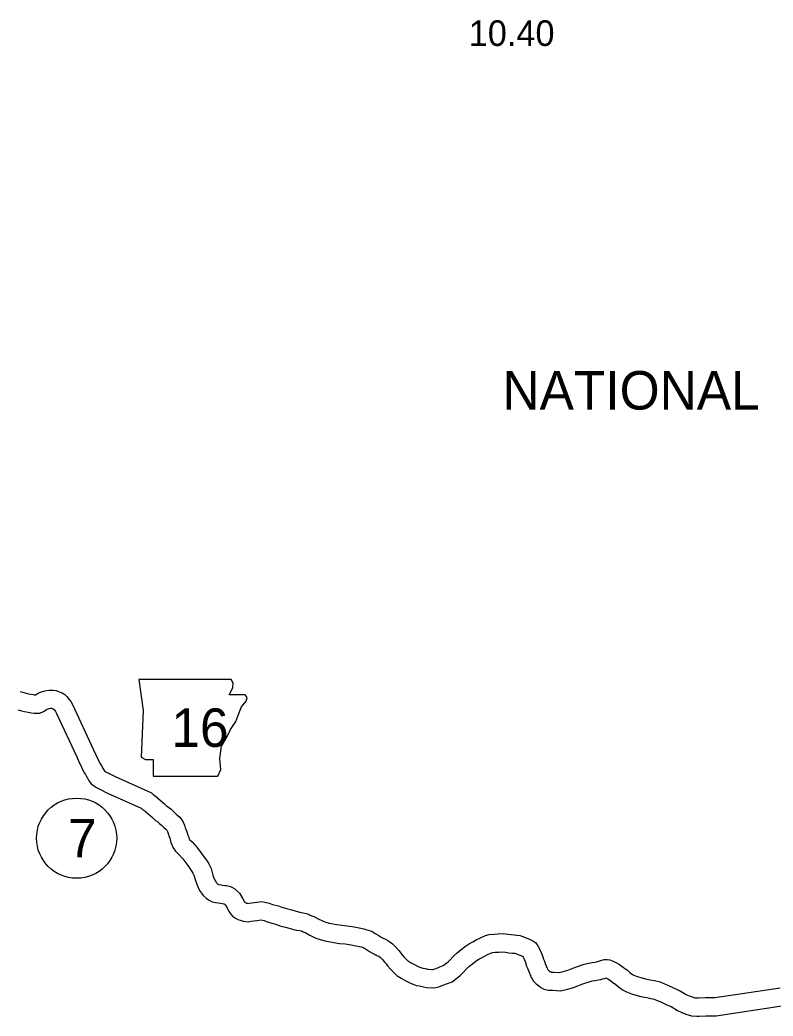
# Model space of a CAD drawing. Extents: x -939622 to -934245, y 1383184 to 1385301.
# Drawn here: x -935270.12 to -935232.91, y 1383997.19 to 1384046.43 of the extents above; entities that cross this region are included whole.
import ezdxf

# ---------------------------------------------------------------- set-up
doc = ezdxf.new("R2010")
doc.units = 0
for name, color, linetype in [('Level 10', 7, 'Continuous'), ('Level 21', 7, 'Continuous'), ('Level 25', 7, 'Continuous'), ('Level 27', 7, 'Continuous'), ('Level 8', 7, 'Continuous')]:
    doc.layers.add(name, color=color, linetype=linetype)

msp = doc.modelspace()

# ---------------------------------------------------------------- linework, layer by layer
at = {"layer": 'Level 10'}
for points in [[(-935270.113, 1384013.228), (-935269.991, 1384013.199), (-935269.802, 1384013.153), (-935269.686, 1384013.119), (-935269.571, 1384013.098), (-935269.449, 1384013.082), (-935269.413, 1384013.072), (-935269.356, 1384013.069), (-935269.349, 1384013.069), (-935269.21, 1384013.152), (-935269.093, 1384013.203), (-935268.879, 1384013.275), (-935268.675, 1384013.305), (-935268.486, 1384013.307), (-935268.331, 1384013.28), (-935268.218, 1384013.242), (-935268.128, 1384013.207), (-935268.035, 1384013.164), (-935267.902, 1384013.087), (-935267.801, 1384012.988), (-935267.747, 1384012.923), (-935267.687, 1384012.848), (-935267.603, 1384012.738), (-935267.506, 1384012.564), (-935266.494, 1384010.382), (-935266.369, 1384010.104), (-935266.315, 1384009.992), (-935266.266, 1384009.904), (-935266.186, 1384009.726), (-935266.147, 1384009.661), (-935266.095, 1384009.573), (-935266.039, 1384009.467), (-935265.999, 1384009.408), (-935265.955, 1384009.324), (-935265.954, 1384009.322), (-935265.915, 1384009.295), (-935265.87, 1384009.265), (-935265.833, 1384009.245), (-935265.781, 1384009.215), (-935265.404, 1384009.029), (-935263.619, 1384008.226), (-935263.51, 1384008.123), (-935263.428, 1384008.073), (-935263.317, 1384007.983), (-935263.19, 1384007.861), (-935262.981, 1384007.678), (-935262.86, 1384007.572), (-935262.78, 1384007.518), (-935262.651, 1384007.418), (-935262.486, 1384007.261), (-935262.401, 1384007.178), (-935262.313, 1384007.1), (-935262.223, 1384007.021), (-935262.133, 1384006.904), (-935262.05, 1384006.782), (-935261.99, 1384006.632), (-935261.946, 1384006.503), (-935261.914, 1384006.432), (-935261.853, 1384006.245), (-935261.824, 1384006.141), (-935261.775, 1384006.031), (-935261.771, 1384005.993), (-935261.753, 1384005.952), (-935261.734, 1384005.924), (-935261.614, 1384005.8), (-935261.376, 1384005.539), (-935261.093, 1384005.161), (-935260.873, 1384004.844), (-935260.789, 1384004.714), (-935260.674, 1384004.486), (-935260.587, 1384004.158), (-935260.537, 1384004.015), (-935260.46, 1384003.86), (-935260.424, 1384003.806), (-935260.4, 1384003.776), (-935260.335, 1384003.716), (-935260.312, 1384003.698), (-935260.311, 1384003.698), (-935260.279, 1384003.691), (-935260.182, 1384003.675), (-935260.102, 1384003.665), (-935259.998, 1384003.653), (-935259.922, 1384003.64), (-935259.841, 1384003.633), (-935259.718, 1384003.598), (-935259.616, 1384003.552), (-935259.493, 1384003.476), (-935259.276, 1384003.268), (-935259.102, 1384002.991), (-935259.021, 1384002.838), (-935259.003, 1384002.812), (-935258.996, 1384002.807), (-935258.981, 1384002.799), (-935258.937, 1384002.784)], [(-935270.201, 1384012.324), (-935270.035, 1384012.284), (-935269.898, 1384012.243), (-935269.712, 1384012.208), (-935269.624, 1384012.197), (-935269.552, 1384012.178), (-935269.416, 1384012.171), (-935269.294, 1384012.161), (-935269.136, 1384012.173), (-935268.952, 1384012.255), (-935268.875, 1384012.304), (-935268.798, 1384012.35), (-935268.771, 1384012.362), (-935268.669, 1384012.396), (-935268.604, 1384012.405), (-935268.558, 1384012.406), (-935268.551, 1384012.405), (-935268.526, 1384012.396), (-935268.483, 1384012.379), (-935268.454, 1384012.366), (-935268.446, 1384012.356), (-935268.396, 1384012.294), (-935268.358, 1384012.243), (-935268.308, 1384012.154), (-935267.313, 1384010.008), (-935267.185, 1384009.724), (-935267.115, 1384009.58), (-935267.072, 1384009.501), (-935266.985, 1384009.308), (-935266.92, 1384009.199), (-935266.88, 1384009.133), (-935266.813, 1384009.006), (-935266.773, 1384008.946), (-935266.725, 1384008.857), (-935266.682, 1384008.793), (-935266.598, 1384008.68), (-935266.502, 1384008.608), (-935266.425, 1384008.553), (-935266.336, 1384008.494), (-935266.276, 1384008.461), (-935266.208, 1384008.421), (-935265.788, 1384008.214), (-935264.126, 1384007.467), (-935264.059, 1384007.404), (-935263.994, 1384007.364), (-935263.948, 1384007.336), (-935263.913, 1384007.307), (-935263.797, 1384007.198), (-935263.575, 1384007.001), (-935263.411, 1384006.859), (-935263.309, 1384006.789), (-935263.238, 1384006.734), (-935263.111, 1384006.613), (-935263.014, 1384006.518), (-935262.908, 1384006.424), (-935262.882, 1384006.402), (-935262.862, 1384006.376), (-935262.848, 1384006.355), (-935262.834, 1384006.32), (-935262.784, 1384006.173), (-935262.754, 1384006.107), (-935262.715, 1384005.988), (-935262.657, 1384005.77), (-935262.541, 1384005.509), (-935262.432, 1384005.352), (-935262.271, 1384005.185), (-935262.071, 1384004.965), (-935261.823, 1384004.634), (-935261.621, 1384004.343), (-935261.571, 1384004.265), (-935261.52, 1384004.164), (-935261.448, 1384003.893), (-935261.368, 1384003.665), (-935261.241, 1384003.407), (-935261.148, 1384003.27), (-935261.057, 1384003.158), (-935260.915, 1384003.028), (-935260.793, 1384002.933), (-935260.618, 1384002.845), (-935260.452, 1384002.807), (-935260.308, 1384002.784), (-935260.208, 1384002.772), (-935260.126, 1384002.762), (-935260.04, 1384002.747), (-935260.032, 1384002.746), (-935259.978, 1384002.695), (-935259.883, 1384002.542), (-935259.791, 1384002.367), (-935259.699, 1384002.237), (-935259.607, 1384002.133), (-935259.469, 1384002.041), (-935259.351, 1384001.973), (-935259.22, 1384001.93)], [(-935258.929, 1384002.782), (-935258.891, 1384002.768), (-935258.854, 1384002.765), (-935258.792, 1384002.772), (-935258.682, 1384002.784), (-935258.532, 1384002.812), (-935258.163, 1384002.862), (-935258.013, 1384002.825), (-935257.796, 1384002.773), (-935257.632, 1384002.712), (-935257.348, 1384002.635), (-935257.184, 1384002.583), (-935257.019, 1384002.524), (-935256.681, 1384002.44), (-935256.462, 1384002.371), (-935256.293, 1384002.323), (-935256.13, 1384002.304), (-935255.981, 1384002.265), (-935255.858, 1384002.227), (-935255.802, 1384002.204), (-935255.736, 1384002.17), (-935255.592, 1384002.108), (-935255.388, 1384001.994), (-935255.207, 1384001.912), (-935255.133, 1384001.881), (-935255.059, 1384001.857), (-935254.844, 1384001.788), (-935254.462, 1384001.721), (-935254.213, 1384001.68), (-935253.941, 1384001.66), (-935253.598, 1384001.605), (-935253.353, 1384001.556), (-935253.118, 1384001.511), (-935252.98, 1384001.464), (-935252.729, 1384001.382), (-935252.564, 1384001.274), (-935252.392, 1384001.17), (-935252.297, 1384001.116), (-935252.141, 1384001.036), (-935252.06, 1384000.992), (-935251.937, 1384000.929), (-935251.839, 1384000.867), (-935251.707, 1384000.762), (-935251.523, 1384000.586), (-935251.404, 1384000.433), (-935251.33, 1384000.349), (-935251.242, 1384000.235), (-935251.146, 1384000.117), (-935251.043, 1384000.016), (-935250.95, 1383999.928), (-935250.925, 1383999.904), (-935250.826, 1383999.842), (-935250.63, 1383999.735), (-935250.474, 1383999.656), (-935250.411, 1383999.625), (-935250.365, 1383999.605), (-935250.312, 1383999.587), (-935250.205, 1383999.569), (-935250.101, 1383999.545), (-935249.987, 1383999.516), (-935249.925, 1383999.504), (-935249.76, 1383999.497), (-935249.696, 1383999.501), (-935249.681, 1383999.505), (-935249.552, 1383999.553), (-935249.372, 1383999.63), (-935249.198, 1383999.691), (-935248.958, 1383999.878), (-935248.858, 1383999.976), (-935248.712, 1384000.141), (-935248.519, 1384000.322), (-935248.32, 1384000.477), (-935248.098, 1384000.653), (-935247.902, 1384000.781), (-935247.745, 1384000.868), (-935247.568, 1384000.962), (-935247.359, 1384001.064), (-935247.119, 1384001.174), (-935246.931, 1384001.226), (-935246.675, 1384001.249), (-935246.495, 1384001.251), (-935246.236, 1384001.267), (-935246.009, 1384001.25), (-935245.843, 1384001.219), (-935245.692, 1384001.207), (-935245.569, 1384001.193), (-935245.404, 1384001.179), (-935245.317, 1384001.151), (-935245.186, 1384001.087), (-935244.905, 1384000.981), (-935244.769, 1384000.913), (-935244.627, 1384000.809), (-935244.526, 1384000.658), (-935244.443, 1384000.509), (-935244.367, 1384000.34), (-935244.289, 1384000.129), (-935244.25, 1383999.999), (-935244.205, 1383999.911), (-935244.167, 1383999.793), (-935244.118, 1383999.678), (-935244.076, 1383999.586)], [(-935259.229, 1384001.933), (-935259.086, 1384001.882), (-935258.84, 1384001.859), (-935258.687, 1384001.878), (-935258.55, 1384001.893), (-935258.39, 1384001.923), (-935258.213, 1384001.947), (-935258.057, 1384001.91), (-935257.907, 1384001.854), (-935257.601, 1384001.771), (-935257.47, 1384001.73), (-935257.28, 1384001.661), (-935256.925, 1384001.573), (-935256.722, 1384001.509), (-935256.469, 1384001.437), (-935256.296, 1384001.417), (-935256.229, 1384001.4), (-935256.171, 1384001.382), (-935256.118, 1384001.355), (-935255.99, 1384001.3), (-935255.795, 1384001.19), (-935255.565, 1384001.085), (-935255.441, 1384001.035), (-935255.334, 1384001), (-935255.06, 1384000.913), (-935254.613, 1384000.834), (-935254.321, 1384000.786), (-935254.046, 1384000.765), (-935253.758, 1384000.719), (-935253.527, 1384000.672), (-935253.347, 1384000.638), (-935253.263, 1384000.61), (-935253.122, 1384000.564), (-935253.045, 1384000.513), (-935252.848, 1384000.393), (-935252.725, 1384000.324), (-935252.561, 1384000.239), (-935252.479, 1384000.195), (-935252.384, 1384000.147), (-935252.361, 1384000.132), (-935252.299, 1384000.083), (-935252.192, 1383999.98), (-935252.097, 1383999.859), (-935252.025, 1383999.777), (-935251.948, 1383999.677), (-935251.812, 1383999.509), (-935251.666, 1383999.367), (-935251.565, 1383999.271), (-935251.475, 1383999.187), (-935251.283, 1383999.066), (-935251.049, 1383998.938), (-935250.879, 1383998.853), (-935250.791, 1383998.808), (-935250.687, 1383998.764), (-935250.535, 1383998.712), (-935250.383, 1383998.686), (-935250.313, 1383998.67), (-935250.179, 1383998.636), (-935250.025, 1383998.608), (-935249.752, 1383998.596), (-935249.564, 1383998.607), (-935249.417, 1383998.642), (-935249.218, 1383998.718), (-935249.047, 1383998.79), (-935248.76, 1383998.891), (-935248.365, 1383999.199), (-935248.204, 1383999.356), (-935248.066, 1383999.513), (-935247.933, 1383999.637), (-935247.764, 1383999.77), (-935247.57, 1383999.923), (-935247.438, 1384000.009), (-935247.316, 1384000.077), (-935247.159, 1384000.161), (-935246.975, 1384000.25), (-935246.809, 1384000.326), (-935246.77, 1384000.337), (-935246.63, 1384000.349), (-935246.462, 1384000.351), (-935246.242, 1384000.365), (-935246.126, 1384000.356), (-935245.961, 1384000.325), (-935245.776, 1384000.311), (-935245.659, 1384000.298), (-935245.612, 1384000.294), (-935245.542, 1384000.26), (-935245.279, 1384000.161), (-935245.249, 1384000.106), (-935245.201, 1384000), (-935245.142, 1383999.84), (-935245.088, 1383999.664), (-935245.04, 1383999.568), (-935245.01, 1383999.475), (-935244.941, 1383999.316), (-935244.896, 1383999.216)], [(-935243.743, 1383999.37), (-935243.482, 1383999.344), (-935243.283, 1383999.389), (-935243.049, 1383999.466), (-935242.874, 1383999.525), (-935242.625, 1383999.628), (-935242.244, 1383999.758), (-935242.011, 1383999.816), (-935241.842, 1383999.836), (-935241.704, 1383999.865), (-935241.622, 1383999.879), (-935241.576, 1383999.893), (-935241.515, 1383999.912), (-935241.362, 1383999.963), (-935241.257, 1383999.983), (-935241.108, 1383999.982), (-935240.965, 1383999.967), (-935240.802, 1383999.906), (-935240.646, 1383999.826), (-935240.486, 1383999.738), (-935240.301, 1383999.591), (-935240.102, 1383999.457), (-935239.981, 1383999.342), (-935239.843, 1383999.25), (-935239.777, 1383999.214), (-935239.618, 1383999.155), (-935239.37, 1383999.082), (-935239.215, 1383999.037), (-935238.976, 1383998.988), (-935238.771, 1383998.952), (-935238.485, 1383998.888), (-935238.27, 1383998.786), (-935238.102, 1383998.719), (-935237.796, 1383998.578), (-935237.53, 1383998.464), (-935237.193, 1383998.267), (-935237.043, 1383998.19), (-935236.91, 1383998.139), (-935236.778, 1383998.097), (-935236.671, 1383998.094), (-935236.582, 1383998.095), (-935236.239, 1383998.11), (-935235.779, 1383998.11), (-935234.878, 1383998.243), (-935232.555, 1383998.597)], [(-935244.902, 1383999.229), (-935244.851, 1383999.106), (-935244.808, 1383999.035), (-935244.74, 1383998.919), (-935244.611, 1383998.793), (-935244.549, 1383998.736), (-935244.476, 1383998.681), (-935244.391, 1383998.627), (-935244.341, 1383998.594), (-935244.236, 1383998.531), (-935243.993, 1383998.472), (-935243.856, 1383998.469), (-935243.783, 1383998.47)], [(-935244.071, 1383999.573), (-935244.047, 1383999.517), (-935244.035, 1383999.498), (-935244.023, 1383999.477), (-935243.994, 1383999.449), (-935243.972, 1383999.428), (-935243.96, 1383999.419), (-935243.905, 1383999.384), (-935243.887, 1383999.373), (-935243.875, 1383999.37), (-935243.85, 1383999.369), (-935243.796, 1383999.37), (-935243.743, 1383999.37)], [(-935243.783, 1383998.47), (-935243.426, 1383998.434), (-935243.042, 1383998.521), (-935242.764, 1383998.613), (-935242.559, 1383998.682), (-935242.308, 1383998.785), (-935241.99, 1383998.894), (-935241.849, 1383998.928), (-935241.694, 1383998.947), (-935241.537, 1383998.981), (-935241.415, 1383999.001), (-935241.311, 1383999.033), (-935241.239, 1383999.055), (-935241.163, 1383999.08), (-935241.071, 1383999.033), (-935240.987, 1383998.986), (-935240.833, 1383998.864), (-935240.668, 1383998.753), (-935240.546, 1383998.637), (-935240.309, 1383998.478), (-935240.149, 1383998.391), (-935239.901, 1383998.301), (-935239.623, 1383998.218), (-935239.431, 1383998.163), (-935239.144, 1383998.104), (-935238.947, 1383998.069), (-935238.779, 1383998.032), (-935238.63, 1383997.961), (-935238.458, 1383997.892), (-935238.161, 1383997.755), (-935237.937, 1383997.659), (-935237.625, 1383997.476), (-935237.411, 1383997.368), (-935237.21, 1383997.289), (-935236.929, 1383997.2), (-935236.676, 1383997.193), (-935236.555, 1383997.196), (-935236.22, 1383997.21), (-935235.713, 1383997.21), (-935234.745, 1383997.353), (-935232.469, 1383997.7)]]:
    msp.add_lwpolyline(points, dxfattribs=at)
at = {"layer": 'Level 21'}
msp.add_lwpolyline([(-935264.249, 1384013.827), (-935264.021, 1384012.305), (-935264.122, 1384009.996), (-935263.919, 1384009.869), (-935263.539, 1384009.869), (-935263.539, 1384009.057), (-935260.341, 1384009.057), (-935260.189, 1384009.387), (-935260.24, 1384009.919), (-935260.164, 1384010.528), (-935259.884, 1384011.011), (-935259.707, 1384011.366), (-935259.453, 1384011.747), (-935259.301, 1384012.153), (-935259.174, 1384012.483), (-935258.945, 1384012.762), (-935258.895, 1384012.939), (-935258.996, 1384013.066), (-935259.783, 1384013.066), (-935259.605, 1384013.421), (-935259.58, 1384013.65), (-935259.685, 1384013.825)], close=True, dxfattribs=at)
at = {"layer": 'Level 27'}
msp.add_circle((-935267.317, 1384005.985), 1.98, dxfattribs=at)

# ---------------------------------------------------------------- texts
at = {"layer": 'Level 21'}
msp.add_text('16', height=1.9008, dxfattribs=at).set_placement((-935262.635, 1384010.498))
at = {"layer": 'Level 25'}
msp.add_text('10.40', height=1.2672, dxfattribs=at).set_placement((-935247.943, 1384045.143))
at = {"layer": 'Level 27'}
msp.add_text('7', height=1.901, dxfattribs=at).set_placement((-935267.742, 1384005.035))
at = {"layer": 'Level 8'}
msp.add_text('NATIONAL', height=1.9008, dxfattribs=at).set_placement((-935246.276, 1384027.172))

doc.saveas('drawing.dxf')
